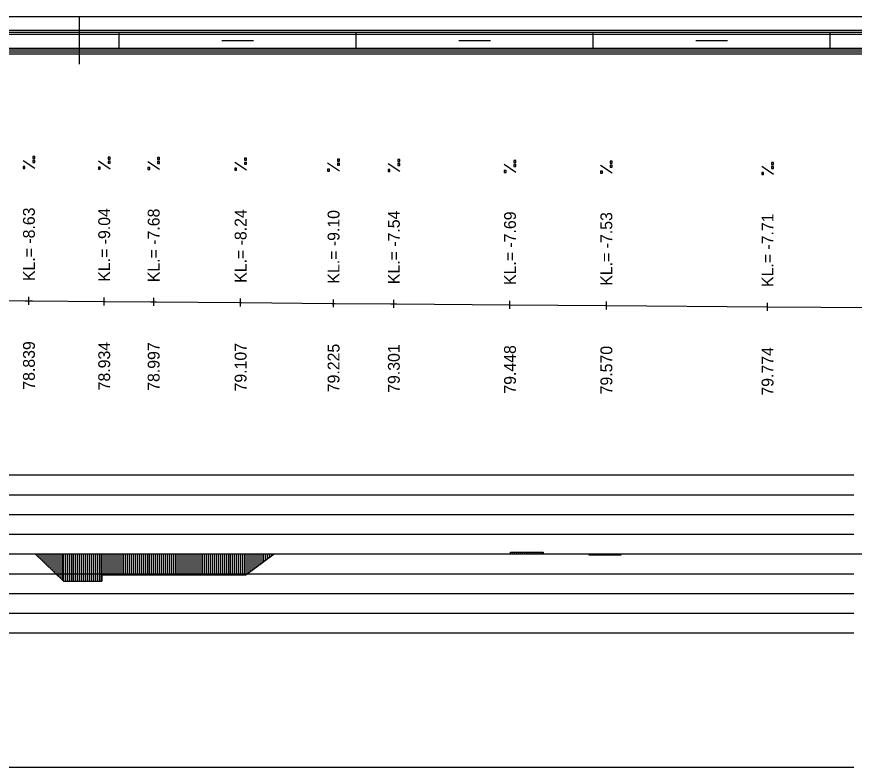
# Model space of a CAD drawing. Extents: x 2 to 10148, y 0 to 380.
# Drawn here: x 8182 to 8288.1, y 285 to 380 of the extents above; entities that cross this region are included whole.
import ezdxf

# ---------------------------------------------------------------- set-up
doc = ezdxf.new("R2010")
doc.units = 0
for name, color, linetype in [('NIVELETA_CARA', 7, 'Continuous'), ('NIVELETA_TEXT', 7, 'Continuous'), ('RAM', 7, 'Continuous'), ('ZRYCHL_CARA_C', 7, 'Continuous'), ('ZRYCHL_RASTR', 7, 'Continuous')]:
    doc.layers.add(name, color=color, linetype=linetype)

msp = doc.modelspace()

# ---------------------------------------------------------------- linework, layer by layer
at = {"layer": 'NIVELETA_CARA'}
for p, q in [((8183.59, 343.54), (8183.59, 344.54)), ((8174.82, 344.1), (8183.13, 344.04)), ((8183.13, 344.04), (8183.59, 344.04)), ((8183.59, 344.04), (8184.04, 344.04)), ((8184.04, 344.04), (8193.02, 343.96)), ((8193.02, 343.96), (8193.12, 343.96)), ((8193.12, 343.46), (8193.12, 344.46)), ((8193.12, 343.96), (8193.23, 343.96)), ((8193.23, 343.96), (8199.04, 343.9)), ((8199.04, 343.9), (8199.38, 343.9)), ((8199.38, 343.4), (8199.38, 344.4)), ((8199.38, 343.9), (8199.72, 343.9)), ((8199.72, 343.9), (8210.24, 343.82)), ((8210.24, 343.82), (8210.38, 343.82)), ((8210.38, 343.32), (8210.38, 344.32)), ((8210.38, 343.82), (8210.52, 343.82)), ((8210.52, 343.82), (8221.93, 343.72)), ((8221.93, 343.72), (8222.15, 343.72)), ((8222.15, 343.22), (8222.15, 344.22)), ((8222.15, 343.72), (8222.36, 343.72)), ((8222.36, 343.72), (8229.39, 343.65)), ((8229.39, 343.65), (8229.78, 343.65)), ((8229.78, 343.15), (8229.78, 344.15)), ((8229.78, 343.65), (8230.17, 343.65)), ((8230.17, 343.65), (8244.45, 343.54)), ((8244.45, 343.54), (8244.48, 343.54)), ((8244.48, 343.04), (8244.48, 344.04)), ((8244.48, 343.54), (8244.52, 343.54)), ((8244.52, 343.54), (8256.65, 343.45)), ((8256.68, 342.95), (8256.68, 343.95)), ((8277.08, 342.79), (8277.08, 343.79)), ((8256.65, 343.45), (8256.68, 343.45)), ((8256.68, 343.45), (8256.72, 343.45)), ((8256.72, 343.45), (8277.04, 343.29)), ((8277.04, 343.29), (8277.08, 343.29)), ((8277.08, 343.29), (8277.13, 343.29)), ((8277.13, 343.29), (8291.26, 343.18))]:
    msp.add_line(p, q, dxfattribs=at)
at = {"layer": 'NIVELETA_TEXT'}
for p, q in [((8184.33, 360.79), (8182.84, 361.78)), ((8184.33, 362.31), (8184.09, 362.31)), ((8184.09, 362.31), (8184.09, 362.07)), ((8184.09, 362.07), (8184.09, 362.06)), ((8184.09, 362.06), (8184.33, 362.06)), ((8184.33, 361.8), (8184.09, 361.8)), ((8184.09, 361.8), (8184.09, 361.55)), ((8184.09, 361.55), (8184.33, 361.55)), ((8184.09, 361.55), (8184.09, 361.55)), ((8184.33, 362.06), (8184.33, 362.31)), ((8184.33, 361.55), (8184.33, 361.8)), ((8193.87, 360.71), (8192.38, 361.7)), ((8193.87, 362.23), (8193.62, 362.23)), ((8193.62, 362.23), (8193.62, 361.98)), ((8193.62, 361.98), (8193.87, 361.98)), ((8193.62, 361.98), (8193.63, 361.98)), ((8193.87, 361.72), (8193.62, 361.72)), ((8193.62, 361.72), (8193.62, 361.47)), ((8193.87, 361.98), (8193.87, 362.23)), ((8193.87, 361.47), (8193.87, 361.72)), ((8200.13, 360.65), (8198.64, 361.64)), ((8200.13, 362.17), (8199.88, 362.17)), ((8199.88, 362.17), (8199.88, 361.93)), ((8199.88, 361.93), (8199.89, 361.92)), ((8199.88, 361.92), (8200.13, 361.92)), ((8200.13, 361.66), (8199.88, 361.66)), ((8199.88, 361.66), (8199.88, 361.42)), ((8200.13, 361.92), (8200.13, 362.17)), ((8200.13, 361.41), (8200.13, 361.66)), ((8211.13, 360.57), (8209.64, 361.56)), ((8211.13, 362.09), (8210.88, 362.09)), ((8210.88, 362.09), (8210.88, 361.84)), ((8210.88, 361.84), (8211.13, 361.84)), ((8210.88, 361.84), (8210.89, 361.84)), ((8211.13, 361.57), (8210.88, 361.57)), ((8210.88, 361.57), (8210.88, 361.33)), ((8211.13, 361.84), (8211.13, 362.09)), ((8211.13, 361.33), (8211.13, 361.57)), ((8222.9, 361.99), (8222.65, 361.99)), ((8222.65, 361.99), (8222.65, 361.75)), ((8222.65, 361.75), (8222.65, 361.74)), ((8222.65, 361.74), (8222.9, 361.74)), ((8222.9, 361.74), (8222.9, 361.99)), ((8230.53, 361.92), (8230.28, 361.92)), ((8230.28, 361.92), (8230.28, 361.68)), ((8230.28, 361.68), (8230.29, 361.67)), ((8230.28, 361.67), (8230.53, 361.67)), ((8230.53, 361.67), (8230.53, 361.92)), ((8245.23, 361.81), (8244.98, 361.81)), ((8244.98, 361.81), (8244.98, 361.56)), ((8244.98, 361.56), (8245.23, 361.56)), ((8244.98, 361.56), (8244.99, 361.56)), ((8245.23, 361.56), (8245.23, 361.81)), ((8257.43, 361.71), (8257.18, 361.71)), ((8257.18, 361.71), (8257.18, 361.47)), ((8257.43, 361.47), (8257.43, 361.71)), ((8277.83, 361.56), (8277.58, 361.56)), ((8277.58, 361.56), (8277.58, 361.32)), ((8277.83, 361.31), (8277.83, 361.56)), ((8183.09, 361.04), (8182.84, 361.04)), ((8182.84, 361.04), (8182.84, 360.8)), ((8182.84, 360.8), (8182.84, 360.79)), ((8182.84, 360.79), (8183.09, 360.79)), ((8183.09, 360.79), (8183.09, 361.04)), ((8192.62, 360.96), (8192.38, 360.96)), ((8192.38, 360.96), (8192.38, 360.71)), ((8192.38, 360.71), (8192.62, 360.71)), ((8192.38, 360.71), (8192.38, 360.71)), ((8192.62, 360.71), (8192.62, 360.96)), ((8193.62, 361.47), (8193.87, 361.47)), ((8193.62, 361.47), (8193.63, 361.47)), ((8198.88, 360.9), (8198.64, 360.9)), ((8198.64, 360.9), (8198.64, 360.66)), ((8198.64, 360.66), (8198.64, 360.65)), ((8198.64, 360.65), (8198.88, 360.65)), ((8198.88, 360.65), (8198.88, 360.9)), ((8199.88, 361.42), (8199.89, 361.41)), ((8199.88, 361.41), (8200.13, 361.41)), ((8209.88, 360.82), (8209.64, 360.82)), ((8209.64, 360.82), (8209.64, 360.57)), ((8209.64, 360.57), (8209.88, 360.57)), ((8209.64, 360.57), (8209.64, 360.57)), ((8209.88, 360.57), (8209.88, 360.82)), ((8210.88, 361.33), (8211.13, 361.33)), ((8210.88, 361.33), (8210.89, 361.33)), ((8222.9, 360.47), (8221.4, 361.46)), ((8221.65, 360.72), (8221.4, 360.72)), ((8221.4, 360.72), (8221.4, 360.48)), ((8221.4, 360.48), (8221.41, 360.47)), ((8221.4, 360.47), (8221.65, 360.47)), ((8221.65, 360.47), (8221.65, 360.72)), ((8222.9, 361.48), (8222.65, 361.48)), ((8222.65, 361.48), (8222.65, 361.23)), ((8222.65, 361.23), (8222.9, 361.23)), ((8222.65, 361.23), (8222.65, 361.23)), ((8222.9, 361.23), (8222.9, 361.48)), ((8230.53, 360.4), (8229.04, 361.39)), ((8229.28, 360.65), (8229.04, 360.65)), ((8229.04, 360.65), (8229.04, 360.41)), ((8229.28, 360.4), (8229.28, 360.65)), ((8230.53, 361.41), (8230.28, 361.41)), ((8230.28, 361.41), (8230.28, 361.16)), ((8230.28, 361.16), (8230.53, 361.16)), ((8230.28, 361.16), (8230.29, 361.16)), ((8230.53, 361.16), (8230.53, 361.41)), ((8245.23, 360.29), (8243.74, 361.28)), ((8243.98, 360.54), (8243.74, 360.54)), ((8243.74, 360.54), (8243.74, 360.3)), ((8243.98, 360.29), (8243.98, 360.54)), ((8245.23, 361.3), (8244.98, 361.3)), ((8244.98, 361.3), (8244.98, 361.05)), ((8244.98, 361.05), (8245.23, 361.05)), ((8244.98, 361.05), (8244.99, 361.05)), ((8245.23, 361.05), (8245.23, 361.3)), ((8257.43, 360.2), (8255.94, 361.19)), ((8256.18, 360.45), (8255.94, 360.45)), ((8255.94, 360.45), (8255.94, 360.2)), ((8256.18, 360.2), (8256.18, 360.45)), ((8257.18, 361.47), (8257.43, 361.47)), ((8257.18, 361.47), (8257.19, 361.47)), ((8257.43, 361.2), (8257.18, 361.2)), ((8257.18, 361.2), (8257.18, 360.96)), ((8257.18, 360.96), (8257.43, 360.96)), ((8257.18, 360.96), (8257.19, 360.96)), ((8257.43, 360.96), (8257.43, 361.2)), ((8277.83, 360.04), (8276.34, 361.03)), ((8277.58, 361.32), (8277.59, 361.31)), ((8277.58, 361.31), (8277.83, 361.31)), ((8277.83, 361.05), (8277.58, 361.05)), ((8277.58, 361.05), (8277.58, 360.81)), ((8277.58, 360.81), (8277.59, 360.8)), ((8277.58, 360.8), (8277.83, 360.8)), ((8277.83, 360.8), (8277.83, 361.05)), ((8229.04, 360.41), (8229.04, 360.4)), ((8229.04, 360.4), (8229.28, 360.4)), ((8243.74, 360.3), (8243.74, 360.29)), ((8243.74, 360.29), (8243.98, 360.29)), ((8255.94, 360.2), (8256.18, 360.2)), ((8255.94, 360.2), (8255.94, 360.2)), ((8276.58, 360.29), (8276.34, 360.29)), ((8276.34, 360.29), (8276.34, 360.05)), ((8276.34, 360.05), (8276.34, 360.04)), ((8276.34, 360.04), (8276.58, 360.04)), ((8276.58, 360.04), (8276.58, 360.29))]:
    msp.add_line(p, q, dxfattribs=at)
at = {"layer": 'RAM'}
for p, q in [((9138.15, 380), (8072.18, 380)), ((8190, 374), (8190, 380)), ((9138.15, 378.25), (8072.18, 378.25)), ((9138.15, 378), (8072.18, 378)), ((9138.15, 377.75), (8072.18, 377.75)), ((8195, 376), (8195, 378)), ((8225, 376), (8225, 378)), ((8255, 376), (8255, 378)), ((8285, 376), (8285, 378)), ((8208, 377), (8212, 377)), ((8238, 377), (8242, 377)), ((8268, 377), (8272, 377)), ((9138.15, 376), (8072.18, 376)), ((9138.15, 375.75), (8072.18, 375.75)), ((9138.15, 375.5), (8072.18, 375.5)), ((9138.15, 375.25), (8072.18, 375.25))]:
    msp.add_line(p, q, dxfattribs=at)
at = {"layer": 'ZRYCHL_CARA_C'}
for p, q in [((8072.18, 312), (9138.15, 312)), ((8184.36, 312), (8187.96, 308.56)), ((8184.61, 312), (8184.61, 311.76)), ((8184.86, 312), (8184.86, 311.52)), ((8185.11, 312), (8185.11, 311.28)), ((8185.36, 312), (8185.36, 311.04)), ((8185.61, 312), (8185.61, 310.81)), ((8185.86, 312), (8185.86, 310.57)), ((8186.11, 312), (8186.11, 310.33)), ((8186.36, 312), (8186.36, 310.09)), ((8186.61, 312), (8186.61, 309.85)), ((8186.86, 312), (8186.86, 309.61)), ((8187.11, 312), (8187.11, 309.37)), ((8187.36, 312), (8187.36, 309.13)), ((8187.61, 312), (8187.61, 308.89)), ((8187.86, 312), (8187.86, 308.65)), ((8187.96, 312), (8187.96, 308.56)), ((8188.21, 312), (8188.21, 308.56)), ((8188.46, 312), (8188.46, 308.56)), ((8188.71, 312), (8188.71, 308.56)), ((8188.96, 312), (8188.96, 308.56)), ((8189.21, 312), (8189.21, 308.56)), ((8189.46, 312), (8189.46, 308.56)), ((8189.71, 312), (8189.71, 308.56)), ((8189.96, 312), (8189.96, 308.56)), ((8190.21, 312), (8190.21, 308.56)), ((8190.46, 312), (8190.46, 308.56)), ((8190.71, 312), (8190.71, 308.56)), ((8190.96, 312), (8190.96, 308.56)), ((8191.21, 312), (8191.21, 308.56)), ((8191.46, 312), (8191.46, 308.56)), ((8191.71, 312), (8191.71, 308.56)), ((8191.96, 312), (8191.96, 308.56)), ((8192.21, 312), (8192.21, 308.56)), ((8192.46, 312), (8192.46, 308.56)), ((8192.71, 312), (8192.71, 308.56)), ((8192.83, 312), (8192.83, 308.56)), ((8193.08, 312), (8193.08, 309.32)), ((8193.33, 312), (8193.33, 309.32)), ((8193.58, 312), (8193.58, 309.32)), ((8193.83, 312), (8193.83, 309.32)), ((8194.08, 312), (8194.08, 309.32)), ((8194.33, 312), (8194.33, 309.32)), ((8194.58, 312), (8194.58, 309.32)), ((8194.83, 312), (8194.83, 309.32)), ((8195.08, 312), (8195.08, 309.32)), ((8195.33, 312), (8195.33, 309.33)), ((8195.58, 312), (8195.58, 309.33)), ((8195.83, 312), (8195.83, 309.33)), ((8196.08, 312), (8196.08, 309.33)), ((8196.33, 312), (8196.33, 309.33)), ((8196.58, 312), (8196.58, 309.33)), ((8196.83, 312), (8196.83, 309.33)), ((8197.08, 312), (8197.08, 309.33)), ((8197.33, 312), (8197.33, 309.33)), ((8197.58, 312), (8197.58, 309.33)), ((8197.83, 312), (8197.83, 309.33)), ((8198.08, 312), (8198.08, 309.33)), ((8198.33, 312), (8198.33, 309.33)), ((8198.58, 312), (8198.58, 309.33)), ((8198.83, 312), (8198.83, 309.33)), ((8199.08, 312), (8199.08, 309.33)), ((8199.33, 312), (8199.33, 309.33)), ((8199.58, 312), (8199.58, 309.33)), ((8199.83, 312), (8199.83, 309.33)), ((8200.08, 312), (8200.08, 309.33)), ((8200.33, 312), (8200.33, 309.33)), ((8200.58, 312), (8200.58, 309.33)), ((8200.83, 312), (8200.83, 309.33)), ((8201.08, 312), (8201.08, 309.33)), ((8201.33, 312), (8201.33, 309.34)), ((8201.58, 312), (8201.58, 309.34)), ((8201.83, 312), (8201.83, 309.34)), ((8202.08, 312), (8202.08, 309.34)), ((8202.33, 312), (8202.33, 309.34)), ((8202.58, 312), (8202.58, 309.34)), ((8202.83, 312), (8202.83, 309.34)), ((8203.08, 312), (8203.08, 309.34)), ((8203.33, 312), (8203.33, 309.34)), ((8203.58, 312), (8203.58, 309.34)), ((8203.83, 312), (8203.83, 309.34)), ((8204.08, 312), (8204.08, 309.34)), ((8204.33, 312), (8204.33, 309.34)), ((8204.58, 312), (8204.58, 309.34)), ((8204.83, 312), (8204.83, 309.34)), ((8205.08, 312), (8205.08, 309.34)), ((8205.33, 312), (8205.33, 309.34)), ((8205.58, 312), (8205.58, 309.34)), ((8205.83, 312), (8205.83, 309.34)), ((8206.08, 312), (8206.08, 309.34)), ((8206.33, 312), (8206.33, 309.34)), ((8206.58, 312), (8206.58, 309.34)), ((8206.83, 312), (8206.83, 309.34)), ((8207.08, 312), (8207.08, 309.35)), ((8207.33, 312), (8207.33, 309.34)), ((8207.58, 312), (8207.58, 309.35)), ((8207.83, 312), (8207.83, 309.35)), ((8208.08, 312), (8208.08, 309.35)), ((8208.33, 312), (8208.33, 309.35)), ((8208.58, 312), (8208.58, 309.35)), ((8208.83, 312), (8208.83, 309.35)), ((8209.08, 312), (8209.08, 309.35)), ((8209.33, 312), (8209.33, 309.35)), ((8209.58, 312), (8209.58, 309.35)), ((8209.83, 312), (8209.83, 309.35)), ((8210.08, 312), (8210.08, 309.35)), ((8210.33, 312), (8210.33, 309.35)), ((8210.58, 312), (8210.58, 309.35)), ((8210.83, 312), (8210.83, 309.35)), ((8211.05, 312), (8211.05, 309.35)), ((8211.05, 309.35), (8214.65, 312)), ((8211.3, 312), (8211.3, 309.54)), ((8211.55, 312), (8211.55, 309.72)), ((8211.8, 312), (8211.8, 309.9)), ((8212.05, 312), (8212.05, 310.09)), ((8212.3, 312), (8212.3, 310.27)), ((8212.55, 312), (8212.55, 310.46)), ((8212.8, 312), (8212.8, 310.64)), ((8213.05, 312), (8213.05, 310.82)), ((8213.3, 312), (8213.3, 311.01)), ((8213.55, 312), (8213.55, 311.19)), ((8213.8, 312), (8213.8, 311.37)), ((8214.05, 312), (8214.05, 311.56)), ((8214.3, 312), (8214.3, 311.74)), ((8214.55, 312), (8214.55, 311.93)), ((8244.55, 312), (8244.55, 312.24)), ((8244.55, 312), (8244.55, 312.24)), ((8244.55, 312.24), (8248.66, 312.24)), ((8244.8, 312), (8244.8, 312.24)), ((8245.05, 312), (8245.05, 312.24)), ((8245.3, 312), (8245.3, 312.24)), ((8245.55, 312), (8245.55, 312.24)), ((8245.8, 312), (8245.8, 312.24)), ((8246.05, 312), (8246.05, 312.24)), ((8246.3, 312), (8246.3, 312.24)), ((8246.55, 312), (8246.55, 312.24)), ((8246.8, 312), (8246.8, 312.24)), ((8247.05, 312), (8247.05, 312.24)), ((8247.3, 312), (8247.3, 312.24)), ((8247.55, 312), (8247.55, 312.24)), ((8247.8, 312), (8247.8, 312.24)), ((8248.05, 312), (8248.05, 312.24)), ((8248.3, 312), (8248.3, 312.24)), ((8248.55, 312), (8248.55, 312.24)), ((8248.66, 312.24), (8248.66, 312)), ((8254.47, 312), (8254.47, 311.87)), ((8254.47, 312), (8254.47, 311.87)), ((8254.47, 311.87), (8258.57, 311.87)), ((8254.72, 312), (8254.72, 311.87)), ((8254.97, 312), (8254.97, 311.87)), ((8255.22, 312), (8255.22, 311.87)), ((8255.47, 312), (8255.47, 311.87)), ((8255.72, 312), (8255.72, 311.87)), ((8255.97, 312), (8255.97, 311.87)), ((8256.22, 312), (8256.22, 311.87)), ((8256.47, 312), (8256.47, 311.87)), ((8256.72, 312), (8256.72, 311.87)), ((8256.97, 312), (8256.97, 311.87)), ((8257.22, 312), (8257.22, 311.87)), ((8257.47, 312), (8257.47, 311.87)), ((8257.72, 312), (8257.72, 311.87)), ((8257.97, 312), (8257.97, 311.87)), ((8258.22, 312), (8258.22, 311.87)), ((8258.47, 312), (8258.47, 311.87)), ((8258.57, 311.87), (8258.57, 312)), ((8187.96, 308.56), (8192.83, 308.56)), ((8192.83, 309.32), (8211.05, 309.35))]:
    msp.add_line(p, q, dxfattribs=at)
at = {"layer": 'ZRYCHL_RASTR'}
for p, q in [((8084.5, 322), (8288, 322)), ((8084.55, 319.5), (8288, 319.5)), ((8084.53, 317), (8288, 317)), ((8084.53, 314.5), (8288, 314.5)), ((8084.44, 309.5), (8288, 309.5)), ((8084.54, 307), (8288, 307)), ((8084.54, 304.5), (8288, 304.5)), ((8084.52, 302), (8288, 302)), ((8084.63, 285), (8288, 285))]:
    msp.add_line(p, q, dxfattribs=at)

# ---------------------------------------------------------------- texts
at = {"layer": 'NIVELETA_TEXT'}
for s, p in [('KL.= -8.63', (8184.34, 346.54)), ('KL.= -9.04', (8193.87, 346.46)), ('KL.= -7.68', (8200.13, 346.4)), ('KL.= -8.24', (8211.13, 346.32)), ('KL.= -9.10', (8222.9, 346.22)), ('KL.= -7.54', (8230.53, 346.15)), ('KL.= -7.69', (8245.23, 346.04)), ('KL.= -7.53', (8257.43, 345.95)), ('KL.= -7.71', (8277.83, 345.79)), ('78.839', (8184.34, 332.79)), ('78.934', (8193.87, 332.71)), ('78.997', (8200.13, 332.65)), ('79.107', (8211.13, 332.57)), ('79.225', (8222.9, 332.47)), ('79.301', (8230.53, 332.4)), ('79.448', (8245.23, 332.29)), ('79.570', (8257.43, 332.2)), ('79.774', (8277.83, 332.04))]:
    msp.add_text(s, height=1.5, rotation=90, dxfattribs=at).set_placement(p)

doc.saveas('drawing.dxf')
